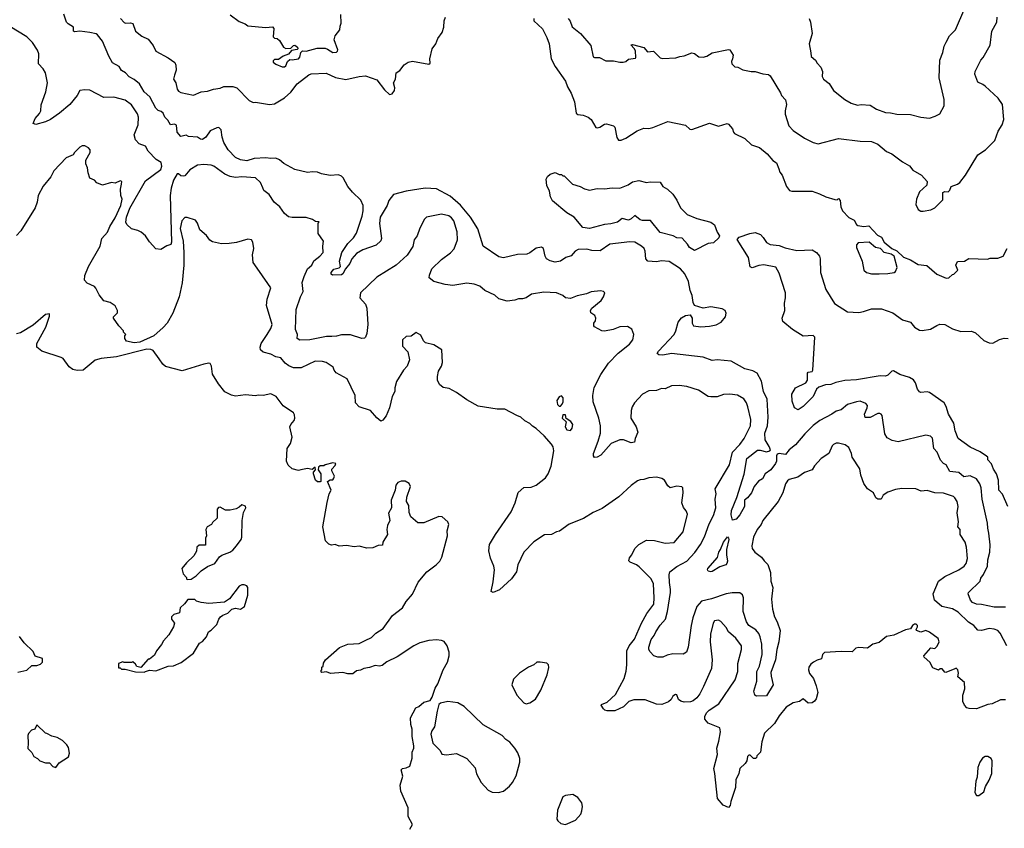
# Model space of a CAD drawing. Extents: x 1678431 to 1860718, y 384618 to 522882.
# Tile 353 of 473: x 1802980 to 1810766, y 399802 to 406195. Entities that reach past the tile are written whole.
import ezdxf

# ---------------------------------------------------------------- set-up
doc = ezdxf.new("R2010")
doc.units = 0

msp = doc.modelspace()

# ---------------------------------------------------------------- linework, layer by layer
at = {"layer": '0CON10XD'}
for points in [[(1809222.9, 406205), (1809233.3, 406175), (1809246.9, 406085), (1809223.3, 406005), (1809236.1, 405933.9), (1809238, 405905), (1809272.5, 405875), (1809285, 405851.2), (1809315, 405818.8), (1809329.2, 405785), (1809326.2, 405745), (1809335.8, 405725), (1809380.2, 405690.2), (1809414.2, 405634.2), (1809505, 405564.6), (1809555, 405535.5), (1809605, 405518), (1809635, 405524), (1809705, 405520), (1809755, 405488.9), (1809825, 405461.9), (1809865, 405459.4), (1809915, 405446.9), (1810025, 405444.2), (1810105, 405424.4), (1810175, 405417.5), (1810218.8, 405431.2), (1810255, 405451.2), (1810289.4, 405515), (1810290.8, 405565), (1810250.5, 405735), (1810255.7, 405875), (1810278.6, 405935), (1810290, 405985), (1810305, 406016.7), (1810332.7, 406067.3), (1810379.2, 406115), (1810453.8, 406285)], [(1810775, 401550), (1810685, 401550), (1810585, 401570.8), (1810545, 401572.9), (1810515, 401587.1), (1810497.1, 401605), (1810480, 401655), (1810483.3, 401665), (1810574.4, 401755), (1810580.2, 401779.8), (1810601.4, 401808.6), (1810633.6, 401875), (1810635.5, 401925), (1810651.8, 401985), (1810653.5, 402043.5), (1810644.4, 402135), (1810634.4, 402175), (1810632.9, 402215), (1810591.2, 402405), (1810583.5, 402495), (1810572.5, 402525), (1810545.8, 402565), (1810495, 402587.7), (1810445, 402580.9), (1810405, 402613.9), (1810335, 402623.3), (1810306.2, 402676.2), (1810285, 402686.7), (1810261.4, 402711.4), (1810235.6, 402775), (1810209.4, 402805), (1810197, 402887), (1810183, 402903), (1810145, 402911.4), (1809925, 402858.6), (1809878, 402868), (1809840, 402890), (1809820, 402920), (1809799.2, 403065), (1809792.5, 403075), (1809782.2, 403082.2), (1809765, 403081.5), (1809705, 403051), (1809665, 403050), (1809660.8, 403075), (1809682.4, 403125), (1809684, 403145), (1809671.3, 403161.3), (1809625, 403177.9), (1809596.7, 403175), (1809525, 403152.5), (1809475, 403110), (1809435, 403099.2), (1809402.5, 403075), (1809305.7, 403025), (1809254.7, 402985.3), (1809189.2, 402920.8), (1809115.4, 402834.6), (1809065, 402792.9), (1809035, 402757.1), (1808985.5, 402764.5), (1808970, 402760), (1808964, 402746), (1808965.5, 402705), (1808955.4, 402685), (1808919.7, 402635), (1808874.6, 402605), (1808854.2, 402565), (1808822.6, 402547.4), (1808787, 402503), (1808765.6, 402455), (1808735, 402415.8), (1808710, 402395), (1808711.2, 402345), (1808675, 402279.2), (1808645, 402246), (1808617.5, 402237.5), (1808605, 402280), (1808608.2, 402315), (1808651.4, 402418.6), (1808708.9, 402601.1), (1808729.6, 402725), (1808815, 402791.4), (1808835, 402792.8), (1808885, 402778.2), (1808912.7, 402787.3), (1808915.7, 402795), (1808905, 402820), (1808873.6, 402873.6), (1808872, 402925), (1808893.5, 402985), (1808898.4, 403051.6), (1808891.4, 403195), (1808861.9, 403255), (1808846.5, 403336.5), (1808810.2, 403400.2), (1808777.6, 403417.6), (1808713.8, 403435), (1808605.4, 403495.4), (1808495, 403504.6), (1808455, 403499.5), (1808385, 403527.3), (1808135, 403556.9), (1808065, 403541.9), (1808035, 403546.2), (1808020, 403555), (1808031.2, 403575), (1808153.8, 403705), (1808168, 403735), (1808186.1, 403803.9), (1808212, 403838), (1808245, 403856.7), (1808281.7, 403861.7), (1808296.4, 403836.4), (1808296.7, 403795), (1808307.5, 403775), (1808365, 403767.5), (1808435, 403771.9), (1808486.3, 403783.7), (1808526.8, 403803.2), (1808561.2, 403845), (1808565.8, 403875), (1808557, 403897), (1808535, 403908.6), (1808445, 403923.8), (1808384.1, 403914.1), (1808316.1, 403936.1), (1808305, 403960), (1808297.5, 404015), (1808281.1, 404055), (1808269.2, 404125), (1808238.9, 404185), (1808205, 404225.6), (1808115, 404282.9), (1808055, 404287.5), (1808015, 404280), (1807945.8, 404285.8), (1807932, 404305), (1807926.9, 404365), (1807917.1, 404385), (1807896, 404405), (1807845, 404435.5), (1807805, 404438.5), (1807645, 404420), (1807568.8, 404368.8), (1807505, 404369.5), (1807465, 404380.4), (1807395, 404378.5), (1807373.1, 404365), (1807341.1, 404328.9), (1807298, 404315), (1807255, 404286.9), (1807215, 404278.5), (1807175, 404287.7), (1807145.6, 404305), (1807135.5, 404325), (1807122, 404385), (1807105.6, 404395.6), (1807065, 404387.5), (1807015, 404350.8), (1806989.1, 404340.9), (1806915, 404337.5), (1806805, 404311.8), (1806769.1, 404319.1), (1806643.8, 404405), (1806602.1, 404542.1), (1806543.5, 404635), (1806465, 404728.4), (1806385, 404798.8), (1806276.9, 404856.9), (1806185, 404863.1), (1806035, 404838.5), (1805935, 404813.8), (1805897.5, 404765), (1805885.3, 404724.7), (1805829.7, 404635), (1805824.5, 404584.5), (1805841.4, 404465), (1805835, 404446.2), (1805797.9, 404412.1), (1805694.2, 404375.8), (1805643.5, 404346.5), (1805606, 404304), (1805591.5, 404268.5), (1805557.1, 404225), (1805535.5, 404185), (1805525, 404178.1), (1805454.5, 404174.5), (1805442.5, 404182.5), (1805443.6, 404195), (1805465, 404222.9), (1805505, 404232.2), (1805517.1, 404242.9), (1805509.1, 404285), (1805526.7, 404355), (1805574.6, 404425), (1805620.2, 404469.8), (1805642.2, 404507.8), (1805688.2, 404641.8), (1805696.5, 404685), (1805695.9, 404725), (1805677.2, 404767.2), (1805610.2, 404830.2), (1805575.7, 404875), (1805538.6, 404945), (1805525, 404958.1), (1805500.9, 404969.1), (1805435, 404963.1), (1805365.9, 404975.9), (1805335, 404988.6), (1805295, 404991.9), (1805255, 404987.1), (1805155, 405011.1), (1805068.2, 405058.2), (1805035, 405088.1), (1805005, 405099.5), (1804965, 405096.4), (1804925, 405104), (1804835, 405098), (1804775, 405079.3), (1804725, 405086.1), (1804685, 405106.7), (1804627.3, 405165), (1804593.5, 405225), (1804580.6, 405265), (1804572.9, 405325), (1804555, 405342.5), (1804538.9, 405341.1), (1804486, 405315), (1804450.8, 405265), (1804425, 405247.1), (1804409.4, 405249.4), (1804385, 405266.7), (1804315, 405270.5), (1804295, 405282), (1804255, 405270.5), (1804226.1, 405306.1), (1804220.3, 405360.3), (1804205, 405367.8), (1804173.3, 405365), (1804151.5, 405401.5), (1804128.5, 405425), (1804115.4, 405455), (1804098.7, 405468.7), (1804075, 405476.2), (1804055.5, 405495), (1804010, 405585), (1803964.5, 405625), (1803927.2, 405687.2), (1803885, 405721.9), (1803844.4, 405744.4), (1803816, 405775), (1803785, 405794.2), (1803765.4, 405825.4), (1803714.7, 405854.7), (1803685.8, 405905.8), (1803634.6, 406025), (1803595, 406074.3), (1803584.4, 406084.4), (1803535, 406094.4), (1803455, 406104.3), (1803415, 406098), (1803406.2, 406105), (1803405.7, 406135), (1803362.2, 406162.2), (1803350.8, 406175), (1803328.1, 406238.1)], [(1803777.5, 406205), (1803805, 406174), (1803816.9, 406166.9), (1803855, 406170), (1803875.5, 406165.5), (1803895, 406105.6), (1803945, 406064.2), (1803995, 406040), (1804035, 405990), (1804057.5, 405945), (1804155, 405893.1), (1804205.5, 405855.5), (1804214.3, 405834.3), (1804215.8, 405795.8), (1804204.2, 405755.8), (1804195.5, 405725), (1804214.4, 405695), (1804224, 405645), (1804235, 405630), (1804255, 405618.8), (1804355, 405599.2), (1804415.9, 405624.1), (1804465, 405629.2), (1804513, 405647), (1804565, 405654.6), (1804595, 405668.1), (1804665, 405666.9), (1804695.5, 405655.5), (1804795, 405556.7), (1804825, 405540), (1804845, 405542.5), (1804955, 405525.6), (1804995, 405528.6), (1805075, 405576.7), (1805125, 405622.2), (1805175, 405688.8), (1805265, 405757.8), (1805285, 405766.5), (1805402.4, 405772.4), (1805478.1, 405738.1), (1805558.3, 405721.7), (1805665, 405746.4), (1805715, 405750.9), (1805805, 405718.8), (1805865, 405641.2), (1805905, 405603.3), (1805925, 405610), (1805943.8, 405635), (1805946.2, 405655), (1805936.2, 405695), (1805951.2, 405725), (1805956.4, 405773.6), (1805985, 405793.3), (1806020.9, 405839.1), (1806050.9, 405859.1), (1806085, 405865.8), (1806215, 405843.3), (1806225, 405850), (1806223.8, 405885), (1806241.2, 405965), (1806270, 406005), (1806285, 406047.5), (1806320, 406095), (1806334.2, 406135), (1806335.5, 406185), (1806345.5, 406215)], [(1804645, 406233.3), (1804715, 406181.2), (1804763.6, 406163.6), (1804785, 406147.5), (1804925, 406133.8), (1804978.3, 406138.3), (1804990, 406125), (1804985, 406060), (1804995, 406050), (1805017, 406047), (1805035, 406030), (1805065, 405977.5), (1805085, 405967.5), (1805125, 405970), (1805145, 405990), (1805155, 405992.5), (1805177, 405977), (1805180, 405965), (1805175, 405960), (1805128.3, 405951.7), (1805105, 405922.5), (1805063, 405907), (1805025, 405880), (1804995, 405880), (1804985, 405870), (1804985, 405860), (1805005, 405843.3), (1805055, 405823.3), (1805075, 405822.5), (1805085, 405830), (1805097.5, 405865), (1805115, 405880), (1805135, 405877.5), (1805185, 405886.2), (1805195, 405897.5), (1805203.8, 405936.2), (1805215, 405947.5), (1805245, 405946), (1805331.2, 405968.8), (1805395, 405969.4), (1805415, 405963.1), (1805455, 405936.7), (1805485, 405938.6), (1805494, 405945), (1805495, 405957.5), (1805466, 406035), (1805475, 406067.5), (1805512.5, 406115), (1805513.3, 406145), (1805523, 406167), (1805518.8, 406235)], [(1807044.3, 406205), (1807046, 406185), (1807115, 406122), (1807148.9, 406055), (1807167.1, 406005), (1807182.5, 405885), (1807214, 405825), (1807295, 405708.8), (1807311.4, 405665), (1807340, 405615), (1807367.8, 405545), (1807380.6, 405455), (1807394.5, 405444.5), (1807435, 405440), (1807473.8, 405425), (1807498, 405405), (1807535, 405343.8), (1807545, 405338.8), (1807566.7, 405345), (1807605, 405368.8), (1807619.3, 405370.7), (1807676.1, 405356.1), (1807686.2, 405345), (1807702.3, 405262.3), (1807715, 405242.5), (1807735, 405242.5), (1807772.3, 405257.7), (1807863, 405317), (1807915, 405336.7), (1807955, 405334.4), (1807987, 405343), (1808105, 405391.2), (1808245, 405361.2), (1808279.7, 405329.7), (1808295, 405325.6), (1808435, 405376.2), (1808505, 405353.8), (1808575, 405373.3), (1808585, 405370), (1808615, 405332), (1808623.5, 405305), (1808632.9, 405295), (1808714, 405255), (1808765.9, 405205.9), (1808829.2, 405185), (1808889.2, 405135), (1808935, 405082), (1808962.9, 405062.9), (1808982.9, 405015), (1808990.7, 404990.7), (1809010, 404965), (1809042, 404875), (1809065.8, 404845.8), (1809085, 404840.6), (1809245, 404838.9), (1809305, 404819.5), (1809355, 404793.5), (1809425, 404773.8), (1809445, 404770), (1809455, 404780), (1809467.5, 404765), (1809473.3, 404715), (1809486.7, 404685), (1809535, 404630), (1809579.3, 404609.3), (1809597, 404577), (1809608.3, 404568.3), (1809655, 404560), (1809695, 404566.2), (1809762.7, 404492.7), (1809794.2, 404475), (1809815.5, 404435.5), (1809877.1, 404387.1), (1809915, 404366.5), (1809967.6, 404317.6), (1810025, 404296.7), (1810085, 404259), (1810152.3, 404252.3), (1810233, 404183), (1810305, 404150.8), (1810326.2, 404153.8), (1810355, 404180), (1810366.7, 404183.3), (1810397.5, 404215), (1810382.5, 404255), (1810395, 404282.5), (1810450, 404285), (1810485, 404306.7), (1810631.7, 404301.7), (1810655, 404308.8), (1810715, 404308.8), (1810755.9, 404324.1), (1810787.5, 404385)], [(1807317.3, 406205), (1807333, 406183), (1807349.7, 406139.7), (1807415.4, 406085.4), (1807495, 405991.2), (1807515, 405902.5), (1807525, 405896.2), (1807565.8, 405895.8), (1807615, 405870), (1807675, 405870), (1807725, 405858), (1807751.7, 405858.3), (1807772.5, 405865), (1807795, 405882.5), (1807848.3, 405891.7), (1807853, 405897), (1807848.3, 405948.3), (1807838.3, 405968.3), (1807812.5, 405995), (1807825, 405998.8), (1807916.2, 405975), (1807945, 405941.9), (1807992.5, 405945), (1808043.8, 405893.8), (1808065, 405887.1), (1808167.1, 405892.9), (1808200, 405905), (1808235, 405909.2), (1808295, 405933.3), (1808315, 405926.7), (1808351.2, 405901.2), (1808385, 405898), (1808414.2, 405905.8), (1808455, 405932.5), (1808585, 405960), (1808595.8, 405955.8), (1808621.2, 405915), (1808615, 405886.7), (1808607.5, 405865), (1808610, 405845), (1808635, 405823.1), (1808658.8, 405818.8), (1808698.3, 405798.3), (1808765, 405785.7), (1808795, 405786.2), (1808855, 405766.7), (1808901.7, 405761.7), (1808915, 405750), (1808996.1, 405616.1), (1809003.3, 405595), (1809035, 405562.5), (1809044.5, 405525), (1809031.5, 405475), (1809033.2, 405446.8), (1809062.9, 405355), (1809095, 405319.2), (1809185, 405258.6), (1809253.3, 405225), (1809295, 405214.3), (1809455.7, 405255.7), (1809625, 405235.6), (1809715, 405231.9), (1809765, 405211.8), (1809833.4, 405153.4), (1809875, 405135.2), (1809961.4, 405071.4), (1810015, 405039.3), (1810043.5, 405005), (1810110, 404965), (1810156.9, 404915), (1810154.1, 404885.9), (1810095, 404833.8), (1810070, 404775), (1810065.7, 404735), (1810084.5, 404694.5), (1810105, 404680.8), (1810125, 404680.8), (1810185, 404690.8), (1810215, 404708), (1810279.4, 404770.6), (1810280.6, 404829.4), (1810295, 404836), (1810322.5, 404835), (1810333.6, 404846.4), (1810345, 404876.7), (1810395, 404893.8), (1810415, 404908.8), (1810460, 404965), (1810555, 405127.5), (1810616.7, 405165), (1810691.2, 405238.8), (1810716.1, 405313.9), (1810750, 405365), (1810762, 405405), (1810750.8, 405525), (1810716, 405575), (1810615, 405668.8), (1810595, 405683.8), (1810555, 405700), (1810533.3, 405765), (1810536.2, 405785), (1810581.2, 405875), (1810598.8, 405895), (1810655, 405992.5), (1810667.1, 406105), (1810707.5, 406175), (1810710, 406215)], [(1807497.7, 404042.3), (1807462.3, 404027.7), (1807387.7, 404012.3), (1807335, 403990), (1807296.1, 403996.1), (1807275, 404013.8), (1807225, 404034.4), (1807125, 404041.1), (1807026.1, 404023.9), (1806985, 403996.7), (1806955, 403988.8), (1806925, 403988.8), (1806895, 403978), (1806835, 403970), (1806769.3, 403989.3), (1806736.1, 404016.1), (1806657.5, 404055), (1806617, 404087), (1806574.2, 404104.2), (1806515, 404110.8), (1806405, 404092.5), (1806345, 404101.1), (1806255, 404124.3), (1806218.8, 404155), (1806220, 404175), (1806239.2, 404225), (1806315, 404299.2), (1806387, 404353), (1806415, 404384.2), (1806442.9, 404455), (1806438.3, 404518.3), (1806411.9, 404605), (1806395, 404628.6), (1806373.8, 404645), (1806315, 404658.6), (1806195.9, 404634.1), (1806181.7, 404618.3), (1806144.4, 404545.6), (1806123, 404487), (1806099.4, 404455), (1806087.5, 404402.5), (1806045, 404334.3), (1805956.6, 404253.4), (1805805, 404158.1), (1805674.1, 404035.9), (1805670, 403995), (1805713.8, 403945), (1805724.2, 403914.2), (1805733.1, 403785), (1805724, 403715), (1805713.3, 403685), (1805705, 403676.7), (1805685, 403673.8), (1805594.4, 403704.4), (1805525, 403703.3), (1805485, 403691.8), (1805449.3, 403690.7), (1805405, 403691.5), (1805274, 403664), (1805195, 403660), (1805173.1, 403675), (1805175.5, 403705), (1805160, 403745), (1805166, 403905), (1805200.4, 404005), (1805220.4, 404045), (1805213.9, 404116.1), (1805228.9, 404165), (1805256.7, 404225), (1805290.6, 404255), (1805305, 404288), (1805353.3, 404325), (1805378.8, 404355), (1805376.7, 404405), (1805382.5, 404445), (1805340, 404505), (1805340, 404585), (1805347, 404597), (1805318.3, 404598.3), (1805295.9, 404615.9), (1805245, 404630.8), (1805135, 404630), (1805105, 404637.5), (1805075, 404664), (1805037.5, 404715), (1804992.2, 404752.2), (1804951.7, 404811.7), (1804911.2, 404845), (1804902, 404865), (1804885, 404906.7), (1804844.3, 404944.3), (1804735, 404951.9), (1804685, 404947.8), (1804645, 404954.4), (1804602, 404975), (1804515, 405038), (1804495, 405044), (1804435, 405050.8), (1804385, 405044.4), (1804325, 405008.9), (1804285, 404961.4), (1804275, 404956.9), (1804255, 404960.4), (1804235, 404976.4), (1804225, 404975.5), (1804195.3, 404925), (1804176.9, 404863.1), (1804168.6, 404805), (1804181.2, 404435), (1804175, 404417.5), (1804143.3, 404406.7), (1804095, 404377.5), (1804055, 404382.5), (1804005, 404437.5), (1803973.3, 404485), (1803940, 404515), (1803915, 404528.8), (1803865, 404541.2), (1803826.4, 404576.4), (1803818.8, 404595), (1803824.5, 404634.5), (1803851.9, 404705), (1803975, 404920), (1804095, 405010), (1804104.1, 405035.9), (1804098, 405065), (1804059.4, 405089.4), (1803996.6, 405156.6), (1803973.8, 405195), (1803925, 405212.9), (1803894.3, 405245), (1803885.6, 405285), (1803916.7, 405365), (1803919.6, 405425), (1803911.3, 405451.3), (1803862.9, 405522.9), (1803815, 405559.1), (1803725, 405581.8), (1803645, 405579.6), (1803535, 405636.7), (1803495, 405641.4), (1803455, 405634), (1803435, 405596), (1803375, 405524.2), (1803293.8, 405455), (1803223.7, 405406.3), (1803185, 405386.9), (1803106.7, 405366.7), (1803087.5, 405375), (1803101.2, 405415), (1803136.4, 405453.6), (1803147.1, 405475), (1803148.8, 405521.2), (1803187.3, 405625), (1803200.9, 405695), (1803183.8, 405775), (1803165.9, 405805.9), (1803128.9, 405845), (1803130.5, 405925), (1803121.1, 405955), (1803080, 406015), (1803035, 406058.5), (1802902.3, 406142.3)], [(1810775, 400817.5), (1810735, 400817.5), (1810670, 400785), (1810635, 400780), (1810545, 400746.7), (1810488.3, 400748.3), (1810470, 400755), (1810450, 400775), (1810437.5, 400805), (1810437.5, 400855), (1810452.5, 400905), (1810450, 400955), (1810399.3, 400999.3), (1810402.7, 401027.3), (1810397.1, 401055), (1810385, 401066.7), (1810375, 401063.6), (1810304.3, 401034.3), (1810295, 401036.2), (1810275, 401064), (1810257.5, 401062.5), (1810245, 401053.3), (1810200.7, 401070.7), (1810176.1, 401116.1), (1810132.5, 401155), (1810130, 401165), (1810185, 401227.5), (1810215, 401223.8), (1810235, 401241.2), (1810249.4, 401275), (1810243, 401303), (1810175, 401353.8), (1810145, 401366), (1810105, 401353.8), (1810070, 401365), (1810067.5, 401375), (1810080, 401395), (1810078.8, 401405), (1810067.5, 401415), (1810055, 401416), (1810040, 401405), (1810025, 401380), (1809985, 401372), (1809891.7, 401328.3), (1809835, 401318.8), (1809775, 401270), (1809725, 401256.7), (1809685, 401226.7), (1809615, 401231.2), (1809592.5, 401225), (1809563, 401197), (1809475, 401200), (1809345, 401192.2), (1809328.6, 401175), (1809319.2, 401140.8), (1809285, 401132), (1809255.9, 401114.1), (1809235, 401098.8), (1809219.2, 401075), (1809217.5, 401055), (1809226.1, 401026.1), (1809256.5, 400986.5), (1809278, 400928), (1809290, 400875), (1809277.5, 400825), (1809265, 400806.2), (1809245, 400794), (1809215, 400792), (1809175, 400826.7), (1809145.5, 400804.5), (1809095, 400794.3), (1809040.7, 400759.3), (1808985, 400690), (1808948.8, 400631.2), (1808868.8, 400555), (1808847.5, 400485), (1808837.5, 400405), (1808810, 400375), (1808805, 400360), (1808797, 400353), (1808783, 400353), (1808755, 400380), (1808745, 400380), (1808735, 400370), (1808730, 400335), (1808717.5, 400315), (1808673.3, 400275), (1808667.5, 400235), (1808643.8, 400185), (1808640, 400125), (1808602.5, 400015), (1808597, 399983), (1808585, 399967.5), (1808543.6, 399983.6), (1808496.4, 400036.4), (1808477.1, 400235), (1808468, 400275), (1808496.7, 400385), (1808493.3, 400435), (1808508.3, 400491.7), (1808522, 400565), (1808516.2, 400595), (1808422.7, 400632.7), (1808396.7, 400665), (1808396.7, 400685), (1808410, 400715), (1808431.2, 400735), (1808508, 400785), (1808637.1, 400975), (1808659.2, 401040.8), (1808657.3, 401105), (1808688.6, 401215), (1808687.5, 401245), (1808641.4, 401305), (1808585, 401355.7), (1808565, 401389.2), (1808525, 401436), (1808505, 401448), (1808475, 401441.2), (1808464.3, 401425), (1808442.8, 401337.2), (1808440.4, 401275), (1808456.5, 401135), (1808449.1, 401065), (1808388, 400922), (1808359.2, 400865), (1808335.5, 400834.5), (1808305, 400810), (1808285, 400802.9), (1808235, 400799.5), (1808206.6, 400806.6), (1808189.5, 400819.5), (1808175, 400857.5), (1808165, 400860), (1808145, 400846.7), (1808130.5, 400819.5), (1808109.1, 400800.9), (1808058.7, 400781.3), (1808015, 400782.9), (1807927, 400817), (1807835, 400818.8), (1807796, 400804), (1807755, 400761.1), (1807685, 400730.8), (1807625, 400730), (1807607.5, 400735), (1807595, 400746.7), (1807576.7, 400775), (1807579.3, 400780.7), (1807625, 400798), (1807690.2, 400859.8), (1807759.3, 400985), (1807775.2, 401044.8), (1807781.1, 401095), (1807780.4, 401205), (1807799.5, 401245), (1807841.9, 401298.1), (1807897.2, 401422.8), (1807939.1, 401500.9), (1807993.3, 401575), (1807997.1, 401625), (1807991.1, 401735), (1807972.9, 401775), (1807878.7, 401868.7), (1807856.7, 401885), (1807806.7, 401905), (1807797, 401917), (1807800.5, 401939.5), (1807821.2, 401965), (1807843.8, 402015), (1807875, 402046.2), (1807935, 402080), (1807998.3, 402078.3), (1808085, 402056), (1808155, 402062), (1808225.7, 402145), (1808260, 402285), (1808251.2, 402311.2), (1808229.3, 402339.3), (1808216.7, 402375), (1808226.7, 402455), (1808222.5, 402495), (1808215, 402502.5), (1808175, 402506.7), (1808123, 402493), (1808105, 402510), (1808077.5, 402555), (1808057.5, 402567.5), (1808015, 402579.2), (1807955, 402573.8), (1807915, 402560), (1807885, 402558), (1807865, 402548), (1807815, 402512), (1807718.3, 402421.7), (1807585, 402331.4), (1807515, 402300), (1807438.5, 402251.5), (1807325, 402206), (1807249.5, 402150.5), (1807225, 402146), (1807185, 402125.8), (1807129.1, 402120.9), (1807045, 402067.5), (1806966, 401985), (1806920, 401885), (1806909.1, 401830.9), (1806868.8, 401775), (1806775, 401688), (1806725, 401667.5), (1806707.5, 401675), (1806725, 401750), (1806733.1, 401845), (1806727.8, 401875), (1806703, 401937), (1806690, 401995), (1806696, 402045), (1806741.4, 402125), (1806865.6, 402305), (1806897.1, 402375), (1806922.4, 402457.6), (1806965, 402496), (1807025, 402499.2), (1807063.3, 402515), (1807136.4, 402573.6), (1807158.6, 402605), (1807182.5, 402665), (1807202.5, 402785), (1807197, 402817), (1807185, 402840), (1807125.9, 402905.9), (1807065, 402963.3), (1807035, 402980), (1807013.6, 403003.6), (1806975, 403023.3), (1806943.6, 403053.6), (1806910, 403065), (1806815, 403116.7), (1806755, 403116.2), (1806605, 403140), (1806515, 403188.8), (1806435, 403248), (1806375, 403280), (1806328.3, 403288.3), (1806299.5, 403309.5), (1806283.9, 403343.9), (1806283.8, 403375), (1806292, 403415), (1806314.3, 403455.7), (1806322.9, 403485), (1806318.8, 403585), (1806253.9, 403623.9), (1806189.3, 403639.3), (1806173.3, 403655), (1806151.7, 403701.7), (1806115, 403721.2), (1806075, 403692.5), (1806035, 403690), (1806007.5, 403665), (1806006.7, 403615), (1806048.3, 403568.3), (1806062.5, 403505), (1806042.5, 403455), (1806015, 403423.8), (1805960.6, 403335), (1805945.7, 403285), (1805945.6, 403255), (1805924.3, 403215), (1805904.5, 403125.5), (1805877.9, 403062.1), (1805851.7, 403028.3), (1805835, 403020), (1805805, 403046), (1805755, 403105.7), (1805665, 403134), (1805636, 403165), (1805631.2, 403225), (1805570, 403355), (1805482.6, 403402.6), (1805466.2, 403425), (1805458.6, 403448.6), (1805403.7, 403483.7), (1805375, 403493.1), (1805315, 403495.6), (1805205, 403442.2), (1805145, 403443.3), (1805108.9, 403458.9), (1805079.8, 403479.8), (1805045, 403521.9), (1805005, 403528.5), (1804965, 403550.6), (1804905, 403567.1), (1804885, 403583.8), (1804880, 403605), (1804888.1, 403635), (1804936.9, 403705), (1804965.3, 403754.7), (1804975.6, 403785), (1804930.8, 403935), (1804937.8, 403985), (1804966.2, 404075), (1804876.2, 404205), (1804826.2, 404275), (1804820, 404335), (1804830, 404385), (1804823.8, 404435), (1804812.5, 404455), (1804785, 404458.8), (1804695, 404434), (1804635, 404425.8), (1804575, 404424.2), (1804505, 404438), (1804483, 404453), (1804457.7, 404487.7), (1804403.9, 404533.9), (1804386.7, 404585), (1804369.3, 404609.3), (1804305, 404632), (1804285, 404630), (1804260.8, 404605), (1804247.7, 404545), (1804273.5, 404445), (1804278.9, 404355), (1804277.5, 404255), (1804263.5, 404115), (1804241.4, 404005), (1804191.4, 403875), (1804145, 403794.6), (1804115, 403760.4), (1804040.8, 403695), (1803930, 403645), (1803885, 403640), (1803825, 403652.5), (1803810, 403675), (1803810, 403695), (1803820, 403705), (1803800, 403725), (1803800, 403735), (1803762.5, 403775), (1803722.5, 403835), (1803722.5, 403845), (1803753, 403877), (1803753.3, 403895), (1803735, 403932.5), (1803695, 403960), (1803645, 403972.5), (1803609.3, 404019.3), (1803583, 404073), (1803570, 404085), (1803512.7, 404112.7), (1803492, 404135), (1803495, 404172), (1803524.8, 404245), (1803615.2, 404405), (1803630, 404465), (1803675.2, 404515), (1803691.3, 404558.7), (1803735, 404629.4), (1803780.6, 404725), (1803790, 404775), (1803780, 404805), (1803776, 404855), (1803785.7, 404894.3), (1803786.2, 404916.2), (1803775, 404920), (1803735, 404902.5), (1803705, 404907.5), (1803635, 404887.5), (1803590, 404905), (1803570, 404925), (1803535, 404942.5), (1803521.2, 404985), (1803516.7, 405025), (1803504, 405055), (1803503.3, 405085), (1803537.5, 405145), (1803536.7, 405165), (1803523, 405183), (1803495, 405197.5), (1803475, 405196.7), (1803455, 405186.7), (1803412.5, 405145), (1803403, 405127), (1803346.1, 405103.9), (1803250.9, 404999.1), (1803225, 404953.3), (1803165, 404880), (1803125.8, 404805), (1803118.7, 404751.3), (1803102.4, 404707.6), (1802987.8, 404525), (1802955, 404488.1)], [(1808315, 404370.6), (1808275.6, 404395), (1808260.9, 404420.9), (1808218, 404468), (1808175, 404470.8), (1808147.4, 404487.4), (1808045, 404512.5), (1807966.7, 404606.7), (1807905, 404606.9), (1807885, 404612.7), (1807845, 404647.1), (1807815, 404620), (1807795, 404610.6), (1807745, 404624.5), (1807705.8, 404595), (1807655, 404580), (1807605, 404576.7), (1807485, 404543.3), (1807431.9, 404551.9), (1807364.3, 404634.3), (1807305, 404666.7), (1807192.7, 404762.7), (1807176.2, 404795), (1807168.8, 404838.8), (1807147.5, 404885), (1807142.5, 404935), (1807154.1, 404955.9), (1807175, 404972.5), (1807215, 404987.5), (1807245, 404970), (1807265, 404970), (1807275, 404960), (1807285, 404960), (1807350, 404895), (1807412.5, 404875), (1807445, 404858), (1807485, 404847.5), (1807545, 404860), (1807605, 404858.8), (1807665, 404866.7), (1807726.1, 404863.9), (1807791.7, 404888.3), (1807825, 404913.3), (1807875, 404923.3), (1807935, 404908.8), (1807965, 404913.3), (1808045, 404910), (1808065, 404877.5), (1808102.5, 404855), (1808143.3, 404815), (1808177, 404767), (1808205, 404707.5), (1808257.5, 404655), (1808335, 404622), (1808445, 404593.8), (1808472.7, 404572.7), (1808494.1, 404514.1), (1808512.5, 404485), (1808509.3, 404470.7), (1808465, 404430), (1808425, 404426), (1808315, 404370.6)], [(1810793.8, 402345), (1810752.6, 402442.6), (1810723.5, 402475), (1810720, 402555), (1810704.7, 402605), (1810680.9, 402640.9), (1810664.6, 402684.6), (1810636.2, 402715), (1810634.2, 402735), (1810625.7, 402745), (1810575, 402778.6), (1810495, 402814.3), (1810401.2, 402885), (1810376.2, 402945), (1810366.7, 403005), (1810323.1, 403075), (1810305, 403137.5), (1810288.8, 403165), (1810175, 403248), (1810155, 403253.8), (1810105, 403247.5), (1810095, 403252.5), (1810078, 403275), (1810063.8, 403323.8), (1810046.4, 403346.4), (1810015, 403366.2), (1809940.5, 403390.5), (1809890, 403420), (1809875, 403416.9), (1809845.3, 403384.7), (1809825, 403375.5), (1809785, 403379.2), (1809597.4, 403347.4), (1809505, 403342.3), (1809432.8, 403327.2), (1809395, 403310.6), (1809352.4, 403307.6), (1809299.2, 403290.8), (1809281.2, 403275), (1809254.6, 403215.4), (1809175, 403138), (1809135, 403111.2), (1809107.5, 403125), (1809088.3, 403178.3), (1809084.2, 403235), (1809115.7, 403284.3), (1809196.7, 403325), (1809208.8, 403345), (1809209.3, 403400.7), (1809215, 403407.5), (1809245, 403412.5), (1809252.5, 403425), (1809267.5, 403685), (1809255, 403697.5), (1809175, 403692.5), (1809090, 403745), (1809015, 403810), (1809010, 403835), (1809030, 403895), (1809027.5, 403955), (1809036.7, 403995), (1809036.7, 404035), (1808985, 404190), (1808959.3, 404239.3), (1808865, 404256.7), (1808825, 404252.5), (1808773, 404233), (1808755, 404240), (1808743.6, 404313.6), (1808653, 404457), (1808670, 404475), (1808754.2, 404505.8), (1808795, 404513.8), (1808837, 404497), (1808857.5, 404472.5), (1808885, 404433.8), (1808915, 404418.8), (1808985, 404410), (1809032.1, 404392.1), (1809125, 404371.2), (1809245, 404375.8), (1809280, 404355), (1809303.8, 404325), (1809309.2, 404305), (1809311.1, 404195), (1809353.1, 404063.1), (1809421.7, 403951.7), (1809525, 403885.7), (1809615, 403880.5), (1809653.1, 403886.9), (1809715, 403910), (1809795, 403909.5), (1809885, 403877.1), (1809961.3, 403821.3), (1810022.7, 403802.7), (1810055, 403762.9), (1810095, 403740.8), (1810115, 403737.5), (1810182.6, 403747.4), (1810231.5, 403778.5), (1810255, 403787.5), (1810295, 403784), (1810355, 403750.8), (1810420.9, 403730.9), (1810505, 403731.4), (1810538.2, 403718.2), (1810605, 403658.1), (1810645, 403641.4), (1810675, 403638), (1810726.4, 403666.4), (1810765, 403677.5), (1810796.4, 403673.6)], [(1809775, 404184.4), (1809845, 404188.9), (1809895, 404197.5), (1809905.6, 404204.4), (1809918, 404235), (1809894.2, 404325), (1809870.2, 404340.2), (1809815.5, 404355.5), (1809785.8, 404385.8), (1809746.7, 404395), (1809695.8, 404435.8), (1809609.3, 404430.7), (1809596.7, 404415), (1809598, 404395), (1809641.2, 404285), (1809653.9, 404213.9), (1809675, 404197.5), (1809715, 404186.7), (1809775, 404184.4)], [(1810785, 401243.3), (1810733.2, 401345), (1810715, 401365.4), (1810685, 401377.3), (1810645, 401381.3), (1810585, 401364.5), (1810557.5, 401367.5), (1810525.7, 401405.7), (1810482.2, 401432.2), (1810401.3, 401511.3), (1810355, 401536.8), (1810272, 401555), (1810214.4, 401605), (1810203.1, 401655), (1810244.7, 401755.3), (1810295, 401792.7), (1810405, 401846.7), (1810446.9, 401875), (1810463.5, 401895), (1810475.8, 401935), (1810466.2, 402025), (1810455.5, 402065), (1810417.3, 402125), (1810415.6, 402165), (1810399.4, 402185), (1810402.9, 402225), (1810392.9, 402295), (1810400, 402345), (1810391.9, 402385), (1810375, 402415.8), (1810364.4, 402424.4), (1810285, 402451.9), (1810215.7, 402454.3), (1810155, 402471.4), (1810107.4, 402467.4), (1810065.5, 402485.5), (1809955, 402487.5), (1809905, 402480), (1809845, 402460), (1809808.8, 402435), (1809792.5, 402405), (1809765, 402403.1), (1809750, 402415), (1809730, 402455), (1809682.9, 402485), (1809655, 402528.8), (1809630, 402595), (1809622.5, 402645), (1809562.5, 402735), (1809556.2, 402765), (1809535, 402812.5), (1809507.5, 402835), (1809455, 402846.7), (1809435, 402846.2), (1809414.2, 402835.8), (1809403.8, 402825), (1809377.1, 402765), (1809318, 402725), (1809265, 402668.8), (1809245, 402635.8), (1809185.8, 402615), (1809132.4, 402577.6), (1809065, 402558.5), (1809050.9, 402549.1), (1809034.4, 402525), (1809015.6, 402455), (1808976.9, 402385), (1808855, 402236), (1808841.9, 402205), (1808810.5, 402165), (1808783.6, 402105), (1808769.4, 402035), (1808773.1, 402015), (1808792.9, 401985), (1808845.5, 401945.5), (1808865.4, 401915.4), (1808896.9, 401886.9), (1808917.1, 401825), (1808919.1, 401755), (1808936.4, 401705), (1808925.4, 401614.6), (1808931.8, 401535), (1808948, 401475), (1808970, 401435), (1808992.2, 401365), (1808982.2, 401275), (1808966.4, 401215), (1808955.4, 401135), (1808920, 401035), (1808920.8, 401005), (1808938.8, 400935), (1808885, 400848), (1808805, 400847.5), (1808794.2, 400855), (1808785.6, 400885), (1808807.5, 400965), (1808807.6, 401042.4), (1808830.9, 401085), (1808850.3, 401175), (1808847.2, 401257.2), (1808836.2, 401315), (1808823.2, 401343.2), (1808800.8, 401370.8), (1808746.7, 401405), (1808726.9, 401435), (1808701.6, 401515), (1808704, 401625), (1808695, 401647.8), (1808675, 401662.7), (1808614.5, 401664.5), (1808565, 401654.6), (1808450, 401615), (1808371.5, 401598.5), (1808335.5, 401555), (1808303.4, 401466.6), (1808288.9, 401405), (1808265.4, 401234.6), (1808252.5, 401195), (1808225, 401178.1), (1808145, 401181.8), (1808098.7, 401171.3), (1808064.4, 401155.6), (1808025, 401154.4), (1807995.5, 401165.5), (1807965, 401197.1), (1807954.5, 401214.5), (1807953.5, 401235), (1807973.3, 401295), (1807997.3, 401325), (1808010, 401355), (1808045, 401407.5), (1808085.4, 401454.6), (1808102.5, 401515), (1808125.9, 401665), (1808125, 401690), (1808116.9, 401745), (1808115.6, 401805), (1808121.2, 401828.8), (1808175, 401870.9), (1808255, 401914.6), (1808318.6, 401981.4), (1808363, 402047), (1808393.7, 402106.3), (1808431.2, 402208.8), (1808466.6, 402275), (1808484.7, 402335.3), (1808480.5, 402405), (1808486.1, 402445), (1808480.5, 402485), (1808591.5, 402675), (1808617.1, 402775), (1808673.8, 402836.2), (1808709.1, 402885), (1808759.2, 402985), (1808760.8, 403035), (1808736.9, 403135), (1808726.8, 403166.8), (1808707, 403197), (1808655, 403226), (1808595, 403233.8), (1808545, 403231.2), (1808495, 403214), (1808445, 403212), (1808425, 403216.2), (1808346.6, 403266.6), (1808255, 403294.3), (1808195, 403302.9), (1808135, 403300), (1808085, 403277.5), (1808055, 403278), (1808015, 403264.2), (1807955, 403260.6), (1807904, 403235), (1807842.5, 403165), (1807822.9, 403135), (1807814.3, 403105), (1807812, 403045), (1807853.3, 402975), (1807867, 402933), (1807847.5, 402885), (1807842.5, 402855), (1807815, 402850), (1807753.8, 402873.8), (1807725, 402873.8), (1807657, 402843), (1807575, 402752.5), (1807545, 402736), (1807525, 402733.8), (1807516.2, 402746.2), (1807518, 402765), (1807555, 402863.3), (1807572.8, 402927.2), (1807571.5, 402985), (1807560.4, 403045), (1807514.5, 403175), (1807511.8, 403225), (1807522.1, 403287.9), (1807575, 403390.8), (1807635, 403479.2), (1807712.6, 403557.4), (1807801.1, 403628.9), (1807826.9, 403665), (1807835.6, 403705), (1807819.1, 403749.1), (1807785, 403768), (1807725, 403766.2), (1807673.9, 403746.1), (1807605, 403731.4), (1807582.5, 403735), (1807526.1, 403766.1), (1807520, 403775), (1807520, 403795), (1807533.3, 403815), (1807536.7, 403835), (1807527.5, 403855), (1807496.4, 403876.4), (1807493.3, 403895), (1807503.3, 403915), (1807576.7, 403975), (1807596.7, 404005), (1807607.5, 404035), (1807597, 404047), (1807571.7, 404051.7), (1807497.7, 404042.3)], [(1804082.7, 403512.7), (1804035, 403580), (1804017.3, 403587.3), (1803985, 403588.8), (1803745, 403528.4), (1803624.7, 403515.3), (1803575.9, 403504.1), (1803482.5, 403425), (1803435, 403422), (1803400.5, 403430.5), (1803370.7, 403450.7), (1803322.5, 403515), (1803307.5, 403525), (1803155, 403573.1), (1803115.6, 403605), (1803115.4, 403635), (1803185.3, 403764.7), (1803215, 403850), (1803215, 403870), (1803185, 403863.3), (1803085, 403779.4), (1802985, 403719.1), (1802955, 403712.4)], [(1806063.9, 399796.1), (1806087, 399833), (1806052.5, 399895), (1806052.5, 399965), (1805992.5, 400095), (1805988.3, 400141.7), (1806010, 400215), (1805997, 400263), (1806006.4, 400273.6), (1806035, 400278.8), (1806065.9, 400294.1), (1806083, 400357), (1806083.3, 400405), (1806096.7, 400435), (1806096.7, 400455), (1806083, 400527), (1806083.3, 400585), (1806073.9, 400623.9), (1806071.2, 400675), (1806112.5, 400755), (1806136.1, 400763.9), (1806175, 400800), (1806226.4, 400813.6), (1806241.7, 400838.3), (1806265, 400910), (1806286.2, 400945), (1806328, 401055), (1806363.9, 401116.1), (1806376.2, 401165), (1806376.7, 401195), (1806360, 401245), (1806335, 401277.5), (1806315.9, 401285.9), (1806275, 401291.2), (1806216.1, 401286.1), (1806145, 401268), (1806095.9, 401244.1), (1805965, 401158), (1805881.7, 401118.3), (1805845, 401090), (1805825, 401083.8), (1805791.7, 401088.3), (1805745, 401072), (1805700, 401065), (1805675, 401052.5), (1805643.2, 401046.8), (1805615, 401023.3), (1805575, 401023.8), (1805535, 401032.5), (1805437, 401027), (1805405, 401040), (1805370, 401035), (1805360, 401045), (1805370, 401055), (1805370, 401075), (1805380, 401085), (1805383, 401107), (1805397.5, 401135), (1805507.7, 401232.3), (1805575, 401258.8), (1805665, 401263.8), (1805712.7, 401287.3), (1805760.5, 401309.5), (1805796.2, 401345), (1805855, 401382.5), (1805928, 401485), (1806008, 401545), (1806035.8, 401595), (1806085, 401652.5), (1806131.7, 401748.3), (1806200.5, 401829.5), (1806273.8, 401885), (1806301.2, 401915), (1806318.6, 401945), (1806362, 402115), (1806360, 402155), (1806373.3, 402205), (1806365.9, 402225.9), (1806320, 402265), (1806295, 402267.5), (1806175, 402216.7), (1806128.3, 402218.3), (1806072.5, 402265), (1806058.3, 402298.3), (1806056.7, 402355), (1806037.5, 402385), (1806040.7, 402419.3), (1806070, 402505), (1806059.3, 402529.3), (1806027, 402547), (1805995, 402547.5), (1805970, 402535), (1805953.9, 402516.1), (1805950, 402475), (1805917.5, 402395), (1805920, 402335), (1805897, 402293), (1805907.5, 402235), (1805887.5, 402195), (1805883.3, 402165), (1805887.5, 402125), (1805850, 402065), (1805848.3, 402041.7), (1805815, 402037.5), (1805771.7, 402018.3), (1805725, 402016.2), (1805665, 402033.3), (1805625, 402026.7), (1805565, 402038.8), (1805505, 402032.5), (1805473.6, 402046.4), (1805445, 402041.2), (1805425, 402048.8), (1805398.8, 402075), (1805378, 402185), (1805411.7, 402378.3), (1805427.5, 402445), (1805442.5, 402475), (1805412.5, 402545), (1805433.6, 402556.4), (1805455, 402557.5), (1805465, 402570), (1805470, 402585), (1805448.3, 402628.3), (1805448.3, 402641.7), (1805475, 402670), (1805480, 402685), (1805455, 402692.5), (1805395, 402676.7), (1805385, 402667.5), (1805355, 402667.5), (1805341.7, 402658.3), (1805340, 402635), (1805360, 402605), (1805360, 402545), (1805355, 402540), (1805335, 402540), (1805320, 402555), (1805302.5, 402605), (1805302.5, 402617.5), (1805320, 402635), (1805317, 402657), (1805291.7, 402638.3), (1805255, 402646), (1805203.6, 402636.4), (1805185, 402631.4), (1805133.4, 402643.4), (1805102.8, 402672.8), (1805090, 402705), (1805095.8, 402804.2), (1805121.4, 402845), (1805135.6, 402895), (1805117, 402977), (1805124.2, 402995.8), (1805150, 403025), (1805156.2, 403045), (1805151.7, 403071.7), (1805145, 403086.7), (1805062.3, 403142.3), (1805006.7, 403215), (1804965, 403236), (1804905, 403223.8), (1804865, 403226.2), (1804845, 403220), (1804765, 403228.8), (1804685, 403218), (1804655.9, 403225.9), (1804602.2, 403252.2), (1804552, 403315), (1804505, 403392.5), (1804496.4, 403456.4), (1804486.7, 403476.7), (1804475, 403480), (1804435, 403472), (1804265, 403420), (1804132.6, 403452.6), (1804110.5, 403470.5), (1804082.7, 403512.7)], [(1807255, 403140), (1807270, 403155), (1807276.7, 403175), (1807276.4, 403206.4), (1807265, 403220), (1807245, 403212.5), (1807227.5, 403185), (1807233, 403153), (1807245, 403140), (1807255, 403140)], [(1807335, 402947.5), (1807348.8, 402965), (1807353.8, 402995), (1807337.7, 403017.7), (1807301.7, 403041.7), (1807295, 403070), (1807275, 403070), (1807270, 403045), (1807300, 403015), (1807292.5, 402975), (1807305, 402952.5), (1807335, 402947.5)], [(1804305, 401770), (1804335, 401772.5), (1804375, 401797.5), (1804415, 401837.5), (1804465, 401872.5), (1804523.6, 401896.4), (1804560.7, 401949.3), (1804578.3, 401961.7), (1804642.5, 401985), (1804665, 402000), (1804693.8, 402035), (1804730, 402085), (1804736.1, 402103.9), (1804740, 402235), (1804750.7, 402299.3), (1804767.5, 402335), (1804765, 402350), (1804735, 402360), (1804715, 402340), (1804691.7, 402328.3), (1804645, 402317.5), (1804608.3, 402318.3), (1804565, 402340), (1804551.7, 402338.3), (1804540, 402325), (1804540, 402255), (1804505, 402220), (1804496.4, 402203.6), (1804462.5, 402185), (1804452.5, 402165), (1804457.5, 402115), (1804450, 402095), (1804448.3, 402041.7), (1804398.3, 402041.7), (1804380, 402025), (1804377, 401993), (1804357.5, 401955), (1804298.3, 401901.7), (1804262.5, 401855), (1804273, 401813), (1804300, 401785), (1804300, 401775), (1804305, 401770)], [(1808445, 401829.2), (1808425, 401834), (1808418.8, 401845), (1808422, 401855), (1808496.7, 401943.3), (1808507.8, 401985), (1808522.6, 402007.4), (1808544.5, 402065), (1808575.5, 402105.5), (1808585, 402096.7), (1808586.7, 402085), (1808569.5, 402005), (1808568.1, 401965), (1808577.5, 401915), (1808572, 401895), (1808563.3, 401885), (1808515, 401868.1), (1808455, 401832.9), (1808445, 401829.2)], [(1803965, 401037.5), (1803975, 401042.5), (1804005, 401052.5), (1804055, 401047.5), (1804155, 401082.5), (1804195, 401087.5), (1804257, 401113), (1804353, 401187), (1804402.5, 401265), (1804425, 401277.5), (1804457.5, 401315), (1804472.5, 401355), (1804495, 401367.5), (1804537.3, 401412.7), (1804553.3, 401455), (1804567, 401473), (1804585, 401487.5), (1804625, 401502.5), (1804656.4, 401533.6), (1804685, 401542.5), (1804725, 401533.3), (1804756.7, 401555), (1804783.3, 401645), (1804783.3, 401675), (1804782.5, 401705), (1804775, 401720), (1804755, 401727.5), (1804735, 401726.7), (1804714.1, 401715.9), (1804637.5, 401615), (1804599.3, 401590.7), (1804475, 401580), (1804415, 401586.2), (1804378.3, 401598.3), (1804365, 401610), (1804308.3, 401611.7), (1804283, 401577), (1804247.5, 401545), (1804242.5, 401505), (1804198.5, 401491.5), (1804180, 401475), (1804181.4, 401455), (1804203.3, 401425), (1804196.7, 401395), (1804158.3, 401331.7), (1804117.5, 401285), (1804100, 401255), (1804062.5, 401205), (1804045, 401170), (1804005, 401140), (1803995, 401140), (1803937, 401073), (1803905, 401080), (1803895, 401100), (1803875, 401117.5), (1803865, 401112.5), (1803805, 401112.5), (1803795, 401117.5), (1803760, 401105), (1803761.7, 401071.7), (1803775, 401070), (1803785, 401060), (1803815, 401060), (1803895, 401040), (1803965, 401037.5)], [(1802965, 401036.7), (1803035, 401052.5), (1803075, 401090), (1803115, 401090), (1803145, 401100), (1803160, 401115), (1803160, 401145), (1803101.7, 401161.7), (1803085, 401200), (1803015, 401267.5), (1802977.7, 401317.7)], [(1806985, 400786.7), (1807015, 400793.3), (1807058.3, 400821.7), (1807100, 400895), (1807151.2, 401015), (1807163, 401073), (1807160, 401095), (1807147, 401107), (1807095, 401116.7), (1807070, 401115), (1807045, 401093.3), (1807002.5, 401075), (1806931.7, 401028.3), (1806885, 400980), (1806872.5, 400935), (1806910, 400855), (1806965, 400793.8), (1806985, 400786.7)], [(1806765, 400084), (1806805, 400096.2), (1806854.2, 400135.8), (1806875.6, 400164.4), (1806904.3, 400215.7), (1806935.9, 400325.9), (1806934, 400355), (1806917.9, 400397.9), (1806895, 400436.2), (1806855, 400482), (1806823.6, 400503.6), (1806795, 400536), (1806645, 400618.8), (1806495, 400763.8), (1806443.9, 400793.9), (1806365, 400803.3), (1806308.3, 400791.7), (1806295, 400780), (1806280.7, 400729.3), (1806260, 400605), (1806238.3, 400571.7), (1806230, 400545), (1806246.7, 400475), (1806305, 400417.5), (1806318.3, 400388.3), (1806355, 400383.8), (1806435, 400392.5), (1806515, 400353.8), (1806580.5, 400280.5), (1806593, 400233), (1806628.8, 400165), (1806685, 400103.3), (1806715, 400086.7), (1806765, 400084)], [(1803265, 400283.8), (1803290.7, 400319.3), (1803365, 400367.5), (1803373.3, 400395), (1803365, 400440), (1803353, 400463), (1803317.5, 400495), (1803275, 400520), (1803235, 400530), (1803195, 400552.5), (1803183, 400553), (1803115, 400620), (1803100, 400585), (1803073, 400577), (1803048.3, 400551.7), (1803043.3, 400535), (1803047.5, 400475), (1803043, 400433), (1803075, 400400), (1803090.7, 400370.7), (1803120, 400355), (1803140, 400335), (1803185, 400320), (1803215, 400320), (1803241.7, 400291.7), (1803265, 400283.8)], [(1810545, 400060), (1810565, 400062.5), (1810605, 400090), (1810616.4, 400133.6), (1810645, 400182.5), (1810665.8, 400235), (1810670, 400335), (1810662.5, 400355), (1810635, 400370), (1810615, 400370), (1810594.1, 400355.9), (1810573.3, 400325), (1810557, 400283), (1810550, 400205), (1810540, 400175), (1810533.3, 400085), (1810545, 400060)], [(1807295, 399831.2), (1807375, 399867.5), (1807416.1, 399913.9), (1807425, 399940), (1807431.2, 399975), (1807423.6, 400003.6), (1807392.5, 400045), (1807355, 400070), (1807295, 400062.5), (1807275, 400050), (1807233.3, 399945), (1807227.5, 399875), (1807235, 399860), (1807259.3, 399839.3), (1807295, 399831.2)]]:
    msp.add_lwpolyline(points, dxfattribs=at)

doc.saveas('drawing.dxf')
